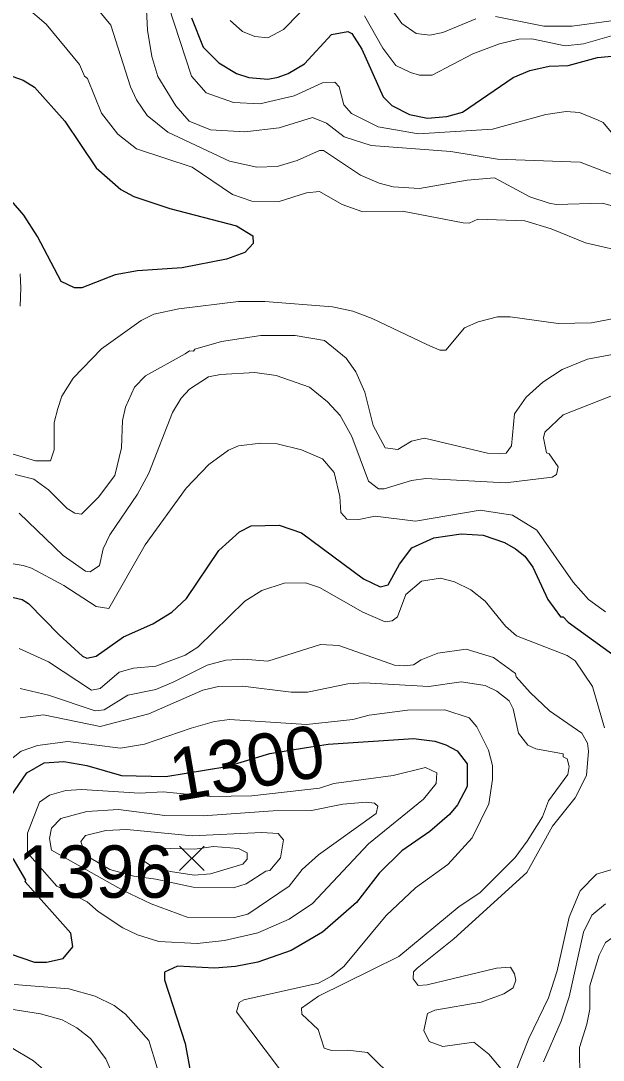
# Model space of a CAD drawing. Extents: x 423 to 448.8, y 7456.3 to 7484.
# Drawn here: x 433.481 to 434.372, y 7474.202 to 7475.791 of the extents above; entities that cross this region are included whole.
import ezdxf
from ezdxf.enums import TextEntityAlignment as Align

# ---------------------------------------------------------------- set-up
doc = ezdxf.new("R2010")
doc.units = 0
doc.header["$LTSCALE"] = 0.032
for name, color, linetype, lineweight in [('1', 7, 'Continuous', 25), ('2', 7, 'Continuous', 13), ('21', 7, 'Continuous', 25)]:
    doc.layers.add(name, color=color, linetype=linetype, lineweight=lineweight)
doc.layers.add('61', color=7, linetype='Continuous')

msp = doc.modelspace()

# ---------------------------------------------------------------- linework, layer by layer
at = {"layer": '1'}
for points in [[(433.7426, 7475.7957), (433.7604, 7475.7509), (433.7844, 7475.7269), (433.8114, 7475.7106), (433.83, 7475.7044), (433.8594, 7475.7021), (433.8749, 7475.7052), (433.8904, 7475.7106), (433.9151, 7475.7253), (433.9568, 7475.7702), (433.9816, 7475.7748), (433.9878, 7475.7717), (434.0033, 7475.7478), (434.0357, 7475.6751), (434.0489, 7475.6619), (434.076, 7475.648), (434.1038, 7475.6426), (434.1332, 7475.6449), (434.1572, 7475.6518), (434.2345, 7475.7044), (434.2601, 7475.7153), (434.2895, 7475.7222), (434.3189, 7475.723), (434.3637, 7475.7354), (434.4124, 7475.74)], [(433.434, 7475.7184), (433.4851, 7475.7005), (433.5021, 7475.6897), (433.5485, 7475.6379), (433.5964, 7475.5667), (433.6343, 7475.5335), (433.6544, 7475.5227), (433.7094, 7475.5041), (433.8115, 7475.4778), (433.8362, 7475.4623), (433.837, 7475.4508), (433.8238, 7475.4368), (433.796, 7475.4268), (433.7279, 7475.4136), (433.6599, 7475.409), (433.6258, 7475.4028)], [(433.6258, 7475.4028), (433.5748, 7475.3827), (433.5632, 7475.3827), (433.5431, 7475.3927), (433.5067, 7475.4616), (433.4858, 7475.494), (433.451, 7475.5342)], [(433.4588, 7474.9116), (433.4835, 7474.9062), (433.4928, 7474.9), (433.54, 7474.8521), (433.5756, 7474.8196), (433.5825, 7474.8165), (433.5965, 7474.8196), (433.6382, 7474.849), (433.6831, 7474.8691), (433.7125, 7474.8869), (433.7349, 7474.9078), (433.7844, 7474.9812), (433.8161, 7475.0099), (433.8339, 7475.0191), (433.8764, 7475.0199), (433.9105, 7475.0083), (434.0056, 7474.9379), (434.0311, 7474.9255), (434.0435, 7474.9286), (434.0605, 7474.9604), (434.0798, 7474.9851), (434.1131, 7475.0006), (434.1549, 7475.0068), (434.1889, 7475.0045), (434.2214, 7474.9936), (434.2384, 7474.9836), (434.2523, 7474.9727), (434.2647, 7474.9557), (434.2879, 7474.9062), (434.3072, 7474.8799), (434.3111, 7474.8799), (434.3188, 7474.8714), (434.3869, 7474.8219)], [(433.4649, 7474.6038), (433.4905, 7474.6409), (433.5168, 7474.6564), (433.547, 7474.6587), (433.5825, 7474.6525), (433.6351, 7474.6371), (433.7032, 7474.6355), (433.7964, 7474.651), (433.8621, 7474.6705), (433.9183, 7474.6799), (433.9515, 7474.6849), (434.0822, 7474.6935), (434.1147, 7474.6897), (434.1317, 7474.6842), (434.1487, 7474.6749), (434.1641, 7474.6548), (434.1641, 7474.62), (434.1494, 7474.5922), (434.1371, 7474.5775), (434.1069, 7474.5512), (434.0644, 7474.5218), (434.0296, 7474.4878), (433.9948, 7474.4429), (433.9429, 7474.3973), (433.895, 7474.3694), (433.844, 7474.3516), (433.8099, 7474.3447), (433.7774, 7474.3423), (433.721, 7474.3454), (433.7009, 7474.3362), (433.7009, 7474.3246), (433.7326, 7474.2271), (433.7449, 7474.1606)], [(433.4093, 7474.3834), (433.5021, 7474.3516), (433.5207, 7474.3516), (433.5462, 7474.357), (433.5609, 7474.3748), (433.5578, 7474.3958), (433.4879, 7474.4744), (433.4889, 7474.4769), (433.4696, 7474.5102)]]:
    msp.add_lwpolyline(points, dxfattribs=at)
at = {"layer": '2'}
for points in [[(433.6714, 7475.8499), (433.6753, 7475.7772), (433.6815, 7475.7369), (433.6908, 7475.706), (433.7186, 7475.6611), (433.7388, 7475.6379), (433.7713, 7475.6248), (433.8239, 7475.6217), (433.8764, 7475.6278), (433.9275, 7475.6433), (433.9492, 7475.6348), (433.9762, 7475.6139), (434.0172, 7475.6008), (434.1394, 7475.5915), (434.2106, 7475.5799), (434.3374, 7475.5753), (434.3993, 7475.5513)], [(433.5926, 7475.8166), (433.6189, 7475.7849), (433.649, 7475.6905), (433.6583, 7475.6704), (433.6746, 7475.6464), (433.7063, 7475.6209), (433.8006, 7475.5768), (433.8424, 7475.5675), (433.8734, 7475.5683), (433.9043, 7475.5776), (433.9383, 7475.5931), (433.9445, 7475.5931), (434.0009, 7475.5551), (434.0296, 7475.5428), (434.0512, 7475.5374), (434.0915, 7475.535), (434.1642, 7475.5474), (434.2059, 7475.5513), (434.2601, 7475.5219), (434.2895, 7475.5126), (434.3003, 7475.5103), (434.3715, 7475.5126), (434.3931, 7475.5064)], [(433.8014, 7475.7918), (433.8207, 7475.7748), (433.8393, 7475.7671), (433.8594, 7475.7655), (433.8834, 7475.7779), (433.9329, 7475.829)], [(434.0357, 7475.8282), (434.0644, 7475.7872), (434.086, 7475.7717), (434.1069, 7475.7694), (434.127, 7475.7733), (434.1773, 7475.7941)], [(434.2075, 7475.798), (434.2817, 7475.7833), (434.3251, 7475.7833), (434.3846, 7475.7911), (434.3854, 7475.7887), (434.4517, 7475.7799), (434.4847, 7475.7596), (434.5145, 7475.7098), (434.5262, 7475.7044), (434.554, 7475.7021), (434.5695, 7475.706), (434.6252, 7475.7338), (434.6453, 7475.7524), (434.7605, 7475.8228)], [(434.4163, 7475.4353), (434.3452, 7475.4515), (434.2926, 7475.4732), (434.2523, 7475.4855), (434.1804, 7475.4879), (434.1673, 7475.4817), (434.158, 7475.4824), (434.0652, 7475.5003), (434.0033, 7475.4995), (433.9731, 7475.5103), (433.9383, 7475.5304), (433.9182, 7475.5281), (433.8764, 7475.5149), (433.8347, 7475.5157), (433.8053, 7475.5258), (433.7434, 7475.5675), (433.6583, 7475.5954), (433.6297, 7475.6178), (433.6049, 7475.6503), (433.5833, 7475.7029), (433.5786, 7475.7067), (433.5709, 7475.7246), (433.5199, 7475.7864), (433.4889, 7475.8127)], [(433.707, 7475.8143), (433.7426, 7475.7067)], [(434.0072, 7475.7988), (434.035, 7475.7493), (434.0551, 7475.723), (434.0775, 7475.7122), (434.0915, 7475.7083), (434.1108, 7475.7083), (434.1727, 7475.7408)], [(434.1727, 7475.7408), (434.2137, 7475.7562), (434.2431, 7475.7632), (434.2632, 7475.764), (434.3142, 7475.7532), (434.3421, 7475.7562), (434.3993, 7475.7725)], [(433.7426, 7475.7067), (433.765, 7475.6812), (433.8068, 7475.6665), (433.8471, 7475.6642), (433.8997, 7475.6766), (433.9429, 7475.6967), (433.9615, 7475.6975), (433.9685, 7475.6905), (433.9754, 7475.6627), (433.987, 7475.6495), (434.028, 7475.6294), (434.0899, 7475.6186), (434.2028, 7475.6256), (434.2848, 7475.648), (434.3158, 7475.6526), (434.3359, 7475.6511), (434.3645, 7475.6394), (434.3722, 7475.6356), (434.414, 7475.5853)], [(433.4804, 7475.4043), (433.4812, 7475.3827), (433.4804, 7475.3548)], [(433.4418, 7475.1367), (433.5036, 7475.1182), (433.5268, 7475.1182), (433.5322, 7475.1352), (433.5322, 7475.177), (433.5377, 7475.1986), (433.5439, 7475.2172), (433.5616, 7475.245), (433.6049, 7475.2898), (433.6653, 7475.3332), (433.6846, 7475.3425), (433.7233, 7475.3509), (433.8146, 7475.3618), (433.8548, 7475.3618), (433.9584, 7475.3541), (433.9894, 7475.3471), (434.0188, 7475.3362), (434.1023, 7475.2961), (434.1224, 7475.2875), (434.1316, 7475.2875), (434.1603, 7475.3216)], [(434.1603, 7475.3216), (434.1812, 7475.3308), (434.2106, 7475.3386), (434.2299, 7475.3386), (434.3034, 7475.3285), (434.3544, 7475.3293), (434.4101, 7475.3401)], [(433.9461, 7475.3022), (433.9012, 7475.31), (433.8486, 7475.31), (433.7883, 7475.3007), (433.7473, 7475.2891), (433.7457, 7475.286), (433.7395, 7475.2868), (433.7326, 7475.2821), (433.6722, 7475.2481), (433.6552, 7475.2311), (433.6413, 7475.2002), (433.6367, 7475.18), (433.6351, 7475.1383), (433.6251, 7475.0957), (433.6003, 7475.0625), (433.574, 7475.0369), (433.564, 7475.0385), (433.5524, 7475.0455), (433.5238, 7475.074), (433.5013, 7475.0903), (433.4727, 7475.0973)], [(434.4627, 7475.2953), (434.3483, 7475.2736), (434.3095, 7475.2581), (434.2802, 7475.2388), (434.2546, 7475.2156), (434.2369, 7475.1901), (434.2322, 7475.1414), (434.2237, 7475.1298), (434.2152, 7475.129), (434.1951, 7475.1298), (434.0992, 7475.153), (434.0791, 7475.1483), (434.0582, 7475.1359), (434.0388, 7475.1383), (434.0203, 7475.1723), (434.0079, 7475.2234), (433.994, 7475.2543), (433.9793, 7475.2752), (433.9461, 7475.3022)], [(434.3916, 7475.2202), (434.3111, 7475.1885), (434.2832, 7475.1622), (434.2809, 7475.1537), (434.2856, 7475.1305), (434.2895, 7475.129), (434.3034, 7475.1089), (434.3011, 7475.0973), (434.2941, 7475.0934), (434.223, 7475.0849), (434.1008, 7475.0911), (434.0791, 7475.088), (434.0373, 7475.0756), (434.0288, 7475.0756), (434.0133, 7475.0872), (433.9878, 7475.1553), (433.97, 7475.1878), (433.9507, 7475.2086), (433.9229, 7475.2311), (433.8718, 7475.2489), (433.8393, 7475.2535), (433.7867, 7475.2504), (433.7682, 7475.2466), (433.7395, 7475.228), (433.7264, 7475.214), (433.7132, 7475.1924), (433.6769, 7475.0996), (433.6598, 7475.0671), (433.6173, 7475.0052), (433.6073, 7474.9836), (433.6019, 7474.958), (433.5872, 7474.9487)], [(433.7991, 7475.1344), (433.7689, 7475.1127), (433.7341, 7475.0764), (433.6714, 7474.9898), (433.6158, 7474.8923), (433.5965, 7474.8954), (433.547, 7474.9279), (433.4975, 7474.9542), (433.4851, 7474.958), (433.448, 7474.9642)], [(434.3761, 7474.8876), (434.3498, 7474.9062), (434.3266, 7474.9325), (434.2709, 7475.0122), (434.2338, 7475.0354), (434.1843, 7475.0431), (434.0853, 7475.0261), (434.0234, 7475.0338), (433.9987, 7475.0284), (433.9801, 7475.0292), (433.9708, 7475.0393), (433.9693, 7475.064), (433.9607, 7475.1004), (433.9429, 7475.1212), (433.9105, 7475.1352), (433.8734, 7475.1445), (433.8486, 7475.1452), (433.8145, 7475.1413), (433.7991, 7475.1344)], [(433.5872, 7474.9487), (433.5802, 7474.9495), (433.5462, 7474.9735), (433.4789, 7475.0385)], [(433.8842, 7474.931), (433.8502, 7474.9202), (433.8238, 7474.9039), (433.7519, 7474.8335), (433.7326, 7474.8211), (433.6877, 7474.8041), (433.6537, 7474.801), (433.632, 7474.7949), (433.6026, 7474.7701), (433.5895, 7474.7678), (433.5238, 7474.8111), (433.4789, 7474.8312)], [(434.3746, 7474.7098), (434.356, 7474.7732), (434.3297, 7474.8126), (434.3173, 7474.8204), (434.2399, 7474.8505), (434.2229, 7474.8652), (434.192, 7474.9039), (434.1696, 7474.9209), (434.1448, 7474.9333), (434.1232, 7474.9387), (434.0946, 7474.9341), (434.0706, 7474.9139), (434.0574, 7474.8799), (434.0497, 7474.8737), (434.0389, 7474.8722), (434.0048, 7474.8869), (433.9383, 7474.9248), (433.9167, 7474.9317), (433.8842, 7474.931)], [(433.4804, 7474.7701), (433.5238, 7474.76), (433.5949, 7474.7361), (433.6088, 7474.7376), (433.6452, 7474.76), (433.6877, 7474.7686), (433.7156, 7474.7801), (433.7666, 7474.8057), (433.7952, 7474.8134), (433.8223, 7474.8149), (433.8594, 7474.8119), (433.9399, 7474.8374), (433.9677, 7474.8358), (434.0528, 7474.8057), (434.0683, 7474.8049), (434.0822, 7474.8064), (434.0938, 7474.8142), (434.1193, 7474.8242), (434.1626, 7474.8304), (434.2044, 7474.8173), (434.2384, 7474.7933), (434.2392, 7474.7879), (434.2608, 7474.7639), (434.2902, 7474.736), (434.3397, 7474.702), (434.3482, 7474.6866), (434.3498, 7474.6742), (434.3467, 7474.6371), (434.3297, 7474.603), (434.2949, 7474.5597), (434.2554, 7474.4886)], [(433.4804, 7474.7252), (433.516, 7474.7299), (433.6026, 7474.7121), (433.6769, 7474.7314), (433.7596, 7474.7678), (433.7836, 7474.7732), (433.8208, 7474.7739), (433.895, 7474.7647), (433.9198, 7474.7647), (433.9816, 7474.777), (434.0064, 7474.7786), (434.1054, 7474.7732), (434.1549, 7474.7801), (434.192, 7474.7747), (434.2098, 7474.7662), (434.2283, 7474.7515), (434.2345, 7474.7392), (434.243, 7474.702), (434.2569, 7474.6835), (434.2694, 7474.678), (434.3111, 7474.6703), (434.3111, 7474.6657), (434.3173, 7474.6626), (434.3204, 7474.651), (434.3181, 7474.6386), (434.2887, 7474.5984), (434.2794, 7474.5737), (434.2562, 7474.5365), (434.2376, 7474.5118), (434.1835, 7474.4576), (434.1518, 7474.4367), (434.0597, 7474.3601), (433.9368, 7474.2998), (433.9105, 7474.2812), (433.9112, 7474.272), (433.936, 7474.2488), (433.9453, 7474.2202), (433.9569, 7474.2163), (433.9816, 7474.2171), (434.0118, 7474.2132), (434.0551, 7474.1707)], [(433.4495, 7474.6486), (433.482, 7474.6742), (433.5067, 7474.6827), (433.5531, 7474.6889), (433.6336, 7474.6788), (433.6707, 7474.685), (433.7419, 7474.7097), (433.7774, 7474.7198), (433.8006, 7474.7229), (433.9182, 7474.7152), (433.9894, 7474.7229), (434.0141, 7474.7291), (434.0729, 7474.7368), (434.1301, 7474.7376), (434.1672, 7474.7252), (434.1788, 7474.7113), (434.1967, 7474.6757), (434.2028, 7474.6525), (434.2028, 7474.6309), (434.1974, 7474.5938), (434.1719, 7474.5419), (434.1348, 7474.5009), (434.0853, 7474.4653), (434.0404, 7474.4228), (433.9755, 7474.3447), (433.9569, 7474.33), (433.9368, 7474.3192), (433.8223, 7474.2937), (433.8153, 7474.2898), (433.8115, 7474.2758), (433.8772, 7474.1885)], [(434.3366, 7474.173), (434.3359, 7474.221), (434.3475, 7474.2565), (434.3521, 7474.2797), (434.3521, 7474.3153), (434.366, 7474.3625), (434.3761, 7474.3818), (434.3993, 7474.3981), (434.4349, 7474.4143), (434.5122, 7474.4367), (434.5238, 7474.4491), (434.5145, 7474.4917), (434.5145, 7474.504), (434.523, 7474.5257), (434.5408, 7474.5481), (434.5617, 7474.5667), (434.6182, 7474.5976), (434.639, 7474.617)], [(434.2392, 7474.1861), (434.2585, 7474.2349), (434.2887, 7474.2968), (434.3018, 7474.3385), (434.3204, 7474.4205), (434.3374, 7474.4607), (434.3621, 7474.4862), (434.4148, 7474.5017)], [(434.2554, 7474.4886), (434.144, 7474.3872), (434.0876, 7474.3424), (434.0822, 7474.337), (434.0814, 7474.3261), (434.0891, 7474.3161), (434.103, 7474.3168), (434.209, 7474.3424), (434.2307, 7474.3439), (434.2368, 7474.3339), (434.2386, 7474.3239), (434.2344, 7474.3125), (434.2206, 7474.3029), (434.1858, 7474.2906), (434.1147, 7474.2782), (434.1038, 7474.2728), (434.0977, 7474.2472), (434.1061, 7474.2302), (434.127, 7474.2225), (434.1742, 7474.2294), (434.1974, 7474.2109), (434.2237, 7474.1792)], [(434.2809, 7474.1993), (434.308, 7474.2612), (434.3204, 7474.2983), (434.342, 7474.3973), (434.3552, 7474.4236), (434.3761, 7474.4406)], [(433.4712, 7474.3176), (433.5547, 7474.3107), (433.5949, 7474.2998), (433.6243, 7474.2851), (433.6413, 7474.272), (433.6769, 7474.2317), (433.69, 7474.19)], [(433.6429, 7474.1312), (433.6111, 7474.2039), (433.5879, 7474.2349), (433.5671, 7474.2511), (433.5446, 7474.2635), (433.5114, 7474.2727), (433.4495, 7474.282)], [(433.9925, 7473.8652), (433.8764, 7473.8435), (433.7929, 7473.8396), (433.7573, 7473.8288), (433.7387, 7473.828), (433.721, 7473.8458), (433.7086, 7473.8868), (433.6815, 7473.9154), (433.6707, 7473.9224), (433.6228, 7473.9301), (433.6142, 7473.934), (433.6065, 7473.9456), (433.6111, 7473.9936), (433.6049, 7474.0384), (433.5964, 7474.0632), (433.5678, 7474.1235), (433.5361, 7474.1699), (433.5005, 7474.2008), (433.4665, 7474.2209)]]:
    msp.add_lwpolyline(points, dxfattribs=at)
for points in [[(433.6924, 7474.3833), (433.7511, 7474.3803), (433.7929, 7474.3849), (433.844, 7474.3965), (433.8919, 7474.4174), (433.9275, 7474.4414), (434.0133, 7474.5326), (434.0976, 7474.6007), (434.117, 7474.6247), (434.1178, 7474.6409), (434.1007, 7474.6494), (434.0512, 7474.6371), (433.96, 7474.6247), (433.9383, 7474.6177), (433.8347, 7474.6061), (433.7714, 7474.6047), (433.6993, 7474.6122), (433.6629, 7474.61), (433.5748, 7474.6154), (433.55, 7474.6139), (433.5253, 7474.6069), (433.5098, 7474.5961), (433.4913, 7474.5489), (433.4913, 7474.5187), (433.5363, 7474.4678), (433.5829, 7474.4438), (433.5995, 7474.429), (433.6374, 7474.4042), (433.6599, 7474.3934)], [(433.5253, 7474.5406), (433.5283, 7474.5226), (433.6379, 7474.461), (433.6807, 7474.4406), (433.7357, 7474.4205), (433.8084, 7474.4197), (433.8285, 7474.4251), (433.8918, 7474.468), (433.912, 7474.4932), (433.9368, 7474.5156), (434.0249, 7474.579), (434.0273, 7474.5899), (434.0226, 7474.5945), (434.0095, 7474.5961), (433.9739, 7474.593), (433.9259, 7474.5837), (433.8672, 7474.5829), (433.7604, 7474.5752), (433.7016, 7474.5759), (433.6305, 7474.5852), (433.5825, 7474.5821), (433.5423, 7474.5713), (433.5284, 7474.5566)], [(433.6111, 7474.5527), (433.6436, 7474.5543), (433.7434, 7474.545), (433.8502, 7474.5497), (433.8749, 7474.5481), (433.8834, 7474.5388), (433.8788, 7474.511), (433.8625, 7474.4917), (433.8563, 7474.4909), (433.8261, 7474.4715), (433.8068, 7474.4653), (433.745, 7474.4661), (433.6878, 7474.4784), (433.6543, 7474.4832), (433.6175, 7474.4933), (433.5888, 7474.5103), (433.5778, 7474.522), (433.573, 7474.5362), (433.5803, 7474.5455)], [(433.7761, 7474.5287), (433.8146, 7474.5254), (433.8278, 7474.5188), (433.8278, 7474.5089), (433.8212, 7474.5012), (433.7717, 7474.4869), (433.7464, 7474.4847), (433.7102, 7474.4902), (433.6838, 7474.4968), (433.6706, 7474.5056), (433.6689, 7474.5135), (433.6739, 7474.5265), (433.7475, 7474.5243)]]:
    msp.add_lwpolyline(points, close=True, dxfattribs=at)
at = {"layer": '21'}
for p, q in [((433.7243, 7474.5292), (433.7618, 7474.4917)), ((433.7618, 7474.5292), (433.7243, 7474.4917))]:
    msp.add_line(p, q, dxfattribs=at)

# ---------------------------------------------------------------- texts
at = {"layer": '61'}
msp.add_text('1300', height=0.08, rotation=9.685, dxfattribs=at).set_placement((433.8339, 7474.6171), align=Align.CENTER)
msp.add_text('1396', height=0.08, dxfattribs=at).set_placement((433.5955, 7474.4501), align=Align.CENTER)

doc.saveas('drawing.dxf')
